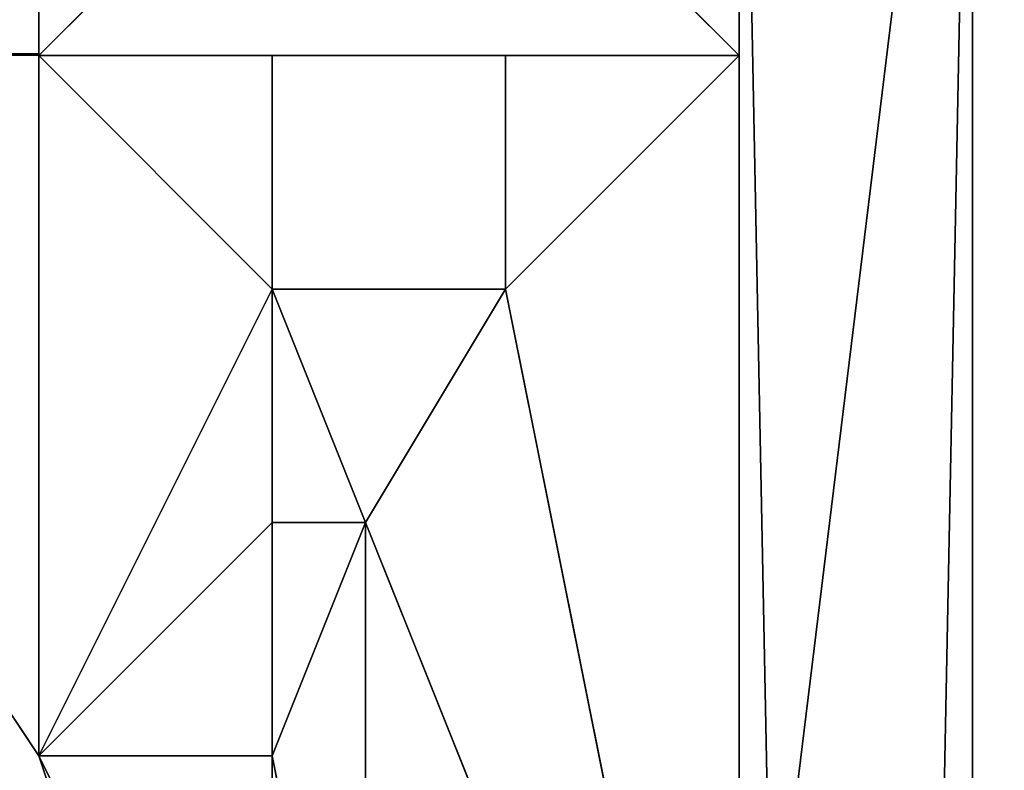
# Model space of a CAD drawing. Extents: x 226 to 378, y -30 to 313.
# Tile 424 of 656: x 258.55 to 263.91, y 218.7 to 222.78. Entities that reach past the tile are written whole.
import ezdxf

# ---------------------------------------------------------------- set-up
doc = ezdxf.new("R2010")
doc.units = 0
doc.header["$LTSCALE"] = 25.4
doc.layers.get('0').update_dxf_attribs({"color": 13, "linetype": 'CONTINUOUS'})
for name, color, linetype in [('_NCL1_12', 250, 'CONTINUOUS'), ('_NCL1_15', 250, 'CONTINUOUS'), ('_NCL1_16', 2, 'CONTINUOUS'), ('_NCL1_18', 250, 'CONTINUOUS'), ('_NCL1_62', 7, 'CONTINUOUS'), ('_NCL1_63', 3, 'CONTINUOUS')]:
    doc.layers.add(name, color=color, linetype=linetype)

# ---------------------------------------------------------------- blocks, each defined once
blk = doc.blocks.new('EWON_2005CD_4005CD_COSY141')
at = {"layer": '_NCL1_12', "color": 0}
for p, q in [((114.3, 86.36, 29.21), (114.3, 151.13, 29.21)), ((114.3, 151.13, 29.21), (114.3, 86.36, 38.1)), ((114.3, 151.13, 29.21), (114.3, 86.36, 38.1)), ((115.57, 151.13, 29.21), (114.3, 86.36, 29.21)), ((115.57, 151.13, 29.21), (114.3, 86.36, 29.21)), ((114.3, 86.36, 29.21), (114.3, 151.13, 29.21)), ((115.57, 86.36, 38.1), (114.3, 151.13, 38.1)), ((115.57, 86.36, 38.1), (114.3, 151.13, 38.1)), ((115.57, 86.36, 29.21), (115.57, 151.13, 38.1)), ((115.57, 151.13, 29.21), (115.57, 86.36, 29.21)), ((115.57, 86.36, 29.21), (115.57, 151.13, 38.1)), ((115.57, 86.36, 38.1), (115.57, 151.13, 38.1)), ((115.57, 151.13, 29.21), (115.57, 86.36, 29.21)), ((115.57, 86.36, 38.1), (115.57, 151.13, 38.1))]:
    blk.add_line(p, q, dxfattribs=at)
at = {"layer": '_NCL1_15', "color": 0}
for p, q in [((115.57, 90.17, 29.21), (115.57, 97.79, 29.21)), ((115.57, 97.79, 29.21), (115.57, 90.17, 38.1)), ((115.57, 97.79, 29.21), (115.57, 90.17, 38.1)), ((115.57, 97.79, 38.1), (115.57, 90.17, 38.1)), ((115.57, 90.17, 29.21), (115.57, 97.79, 29.21)), ((116.84, 91.44, 29.21), (115.57, 97.79, 29.21)), ((116.84, 91.44, 29.21), (115.57, 97.79, 29.21)), ((117.602, 92.71, 29.21), (115.57, 97.79, 29.21)), ((117.602, 92.71, 29.21), (115.57, 97.79, 29.21)), ((115.57, 97.79, 38.1), (115.57, 90.17, 38.1)), ((115.57, 97.79, 38.1), (116.84, 91.44, 38.1)), ((115.57, 97.79, 38.1), (116.84, 91.44, 38.1)), ((115.57, 97.79, 38.1), (117.602, 92.71, 38.1)), ((115.57, 97.79, 38.1), (117.602, 92.71, 38.1)), ((117.602, 96.52, 38.1), (117.602, 92.71, 29.21)), ((117.602, 96.52, 29.21), (117.602, 92.71, 29.21)), ((117.602, 96.52, 38.1), (117.602, 92.71, 29.21)), ((117.602, 96.52, 29.21), (117.602, 92.71, 29.21)), ((118.11, 92.71, 29.21), (118.11, 93.98, 29.21)), ((118.11, 93.98, 29.21), (118.11, 92.71, 38.1)), ((118.11, 93.98, 29.21), (118.11, 92.71, 38.1)), ((118.11, 93.98, 29.21), (118.11, 93.98, 38.1)), ((118.11, 93.98, 29.21), (118.11, 93.98, 38.1)), ((118.11, 93.98, 29.21), (119.38, 93.98, 29.21)), ((119.38, 93.98, 29.21), (118.11, 93.98, 38.1)), ((119.38, 93.98, 29.21), (118.11, 93.98, 38.1)), ((119.38, 93.98, 29.21), (118.11, 91.44, 29.21)), ((118.11, 93.98, 29.21), (119.38, 93.98, 29.21)), ((118.11, 92.71, 29.21), (118.11, 93.98, 29.21)), ((118.11, 92.71, 29.21), (119.38, 93.98, 29.21)), ((119.38, 93.98, 29.21), (118.11, 91.44, 29.21)), ((118.11, 92.71, 29.21), (119.38, 93.98, 29.21)), ((118.11, 91.44, 38.1), (119.38, 93.98, 38.1)), ((118.11, 91.44, 38.1), (119.38, 93.98, 38.1)), ((118.11, 92.71, 38.1), (119.38, 93.98, 38.1)), ((118.11, 92.71, 38.1), (119.38, 93.98, 38.1)), ((119.38, 93.98, 29.21), (119.38, 93.98, 38.1)), ((119.38, 93.98, 38.1), (119.38, 90.17, 29.21)), ((119.38, 93.98, 29.21), (119.38, 93.98, 38.1)), ((119.38, 93.98, 29.21), (119.38, 90.17, 29.21)), ((119.38, 93.98, 38.1), (119.38, 90.17, 29.21)), ((119.38, 93.98, 29.21), (119.38, 90.17, 29.21)), ((117.602, 92.71, 29.21), (116.84, 91.44, 29.21)), ((117.602, 92.71, 29.21), (116.84, 91.44, 29.21)), ((116.84, 91.44, 38.1), (117.602, 92.71, 38.1)), ((116.84, 91.44, 38.1), (117.602, 92.71, 38.1)), ((117.602, 92.71, 29.21), (117.602, 92.71, 38.1)), ((117.602, 92.71, 29.21), (117.602, 92.71, 38.1)), ((117.602, 92.71, 29.21), (118.11, 92.71, 29.21)), ((118.11, 92.71, 29.21), (117.602, 92.71, 38.1)), ((118.11, 92.71, 29.21), (117.602, 92.71, 38.1)), ((118.11, 91.44, 29.21), (117.602, 92.71, 29.21)), ((117.602, 92.71, 29.21), (118.11, 92.71, 29.21)), ((118.11, 91.44, 29.21), (117.602, 92.71, 29.21)), ((117.602, 92.71, 38.1), (118.11, 91.44, 38.1)), ((117.602, 92.71, 38.1), (118.11, 91.44, 38.1)), ((118.11, 92.71, 29.21), (118.11, 92.71, 38.1)), ((118.11, 92.71, 29.21), (118.11, 92.71, 38.1)), ((118.11, 92.71, 29.21), (118.11, 91.44, 29.21)), ((118.11, 92.71, 29.21), (118.11, 91.44, 29.21)), ((118.11, 91.44, 38.1), (118.11, 92.71, 38.1)), ((118.11, 91.44, 38.1), (118.11, 92.71, 38.1)), ((115.57, 90.17, 29.21), (116.84, 91.44, 29.21)), ((115.57, 90.17, 29.21), (116.84, 91.44, 29.21)), ((116.84, 91.44, 38.1), (115.57, 90.17, 38.1)), ((116.84, 91.44, 38.1), (115.57, 90.17, 38.1)), ((116.84, 91.44, 38.1), (118.11, 91.44, 38.1)), ((118.11, 91.44, 38.1), (116.84, 91.44, 29.21)), ((116.84, 91.44, 29.21), (116.84, 91.44, 38.1)), ((118.11, 91.44, 29.21), (116.84, 91.44, 29.21)), ((118.11, 91.44, 38.1), (116.84, 91.44, 29.21)), ((116.84, 90.17, 38.1), (116.84, 91.44, 38.1)), ((116.84, 91.44, 38.1), (116.84, 90.17, 29.21)), ((116.84, 91.44, 29.21), (116.84, 91.44, 38.1)), ((116.84, 91.44, 29.21), (116.84, 90.17, 29.21)), ((116.84, 91.44, 38.1), (116.84, 90.17, 29.21)), ((116.84, 91.44, 29.21), (116.84, 90.17, 29.21)), ((118.11, 91.44, 29.21), (116.84, 91.44, 29.21)), ((116.84, 90.17, 38.1), (116.84, 91.44, 38.1)), ((116.84, 91.44, 38.1), (118.11, 91.44, 38.1)), ((118.11, 90.17, 29.21), (118.11, 91.44, 29.21)), ((118.11, 91.44, 29.21), (118.11, 90.17, 38.1)), ((118.11, 91.44, 29.21), (118.11, 90.17, 38.1)), ((118.11, 91.44, 29.21), (118.11, 91.44, 38.1)), ((118.11, 91.44, 38.1), (118.11, 90.17, 38.1)), ((118.11, 91.44, 29.21), (118.11, 91.44, 38.1)), ((118.11, 90.17, 29.21), (118.11, 91.44, 29.21)), ((119.38, 90.17, 29.21), (118.11, 91.44, 29.21)), ((119.38, 90.17, 29.21), (118.11, 91.44, 29.21)), ((118.11, 91.44, 38.1), (118.11, 90.17, 38.1)), ((118.11, 91.44, 38.1), (119.38, 90.17, 38.1)), ((118.11, 91.44, 38.1), (119.38, 90.17, 38.1)), ((115.57, 90.17, 38.1), (116.84, 90.17, 38.1)), ((116.84, 90.17, 38.1), (115.57, 90.17, 29.21)), ((116.84, 90.17, 29.21), (115.57, 90.17, 29.21)), ((116.84, 90.17, 38.1), (115.57, 90.17, 29.21)), ((116.84, 90.17, 29.21), (115.57, 90.17, 29.21)), ((115.57, 90.17, 38.1), (116.84, 90.17, 38.1)), ((116.84, 90.17, 29.21), (116.84, 90.17, 38.1)), ((116.84, 90.17, 29.21), (116.84, 90.17, 38.1)), ((118.11, 90.17, 38.1), (119.38, 90.17, 38.1)), ((119.38, 90.17, 38.1), (118.11, 90.17, 29.21)), ((118.11, 90.17, 29.21), (118.11, 90.17, 38.1)), ((119.38, 90.17, 29.21), (118.11, 90.17, 29.21)), ((119.38, 90.17, 38.1), (118.11, 90.17, 29.21)), ((118.11, 90.17, 29.21), (118.11, 90.17, 38.1)), ((119.38, 90.17, 29.21), (118.11, 90.17, 29.21)), ((118.11, 90.17, 38.1), (119.38, 90.17, 38.1))]:
    blk.add_line(p, q, dxfattribs=at)
at = {"layer": '_NCL1_16', "color": 0}
for p, q in [((115.57, 90.17, 29.21), (115.57, 90.17, 38.1)), ((115.57, 90.17, 29.21), (115.57, 90.17, 38.1)), ((115.57, 86.36, 29.21), (115.57, 90.17, 29.21)), ((115.57, 90.17, 29.21), (115.57, 86.36, 38.1)), ((115.57, 90.17, 29.21), (115.57, 86.36, 38.1)), ((115.57, 90.17, 29.21), (115.57, 90.17, 38.1)), ((115.57, 90.17, 38.1), (115.57, 86.36, 38.1)), ((115.57, 90.17, 29.21), (115.57, 90.17, 38.1)), ((115.57, 90.17, 29.21), (119.38, 90.17, 29.21)), ((119.38, 90.17, 29.21), (115.57, 90.17, 38.1)), ((119.38, 90.17, 29.21), (115.57, 90.17, 38.1)), ((119.38, 90.17, 38.1), (115.57, 90.17, 38.1)), ((119.38, 90.17, 29.21), (115.57, 86.36, 29.21)), ((119.38, 90.17, 29.21), (115.57, 86.36, 29.21)), ((115.57, 90.17, 29.21), (119.38, 90.17, 29.21)), ((115.57, 86.36, 29.21), (115.57, 90.17, 29.21)), ((119.38, 90.17, 38.1), (115.57, 90.17, 38.1)), ((119.38, 86.36, 38.1), (115.57, 90.17, 38.1)), ((115.57, 90.17, 38.1), (115.57, 86.36, 38.1)), ((119.38, 86.36, 38.1), (115.57, 90.17, 38.1)), ((119.38, 90.17, 29.21), (119.38, 90.17, 38.1)), ((119.38, 90.17, 29.21), (119.38, 90.17, 38.1)), ((119.38, 90.17, 29.21), (119.38, 90.17, 38.1)), ((119.38, 86.36, 38.1), (119.38, 90.17, 38.1)), ((119.38, 90.17, 38.1), (119.38, 86.36, 29.21)), ((119.38, 90.17, 29.21), (119.38, 90.17, 38.1)), ((119.38, 90.17, 29.21), (119.38, 86.36, 29.21)), ((119.38, 90.17, 38.1), (119.38, 86.36, 29.21)), ((119.38, 90.17, 29.21), (119.38, 86.36, 29.21)), ((119.38, 86.36, 38.1), (119.38, 90.17, 38.1))]:
    blk.add_line(p, q, dxfattribs=at)
at = {"layer": '_NCL1_18', "color": 0}
for p, q in [((119.38, 93.98, 36.83), (118.11, 97.79, 36.83)), ((119.38, 93.98, 36.83), (118.11, 97.79, 36.83)), ((118.11, 97.79, 38.1), (119.38, 93.98, 38.1)), ((118.11, 97.79, 38.1), (119.38, 93.98, 38.1)), ((117.602, 92.71, 38.1), (117.602, 96.52, 38.1)), ((117.602, 92.71, 38.1), (117.602, 96.52, 38.1)), ((117.602, 92.71, 36.83), (117.602, 96.52, 36.83)), ((117.602, 96.52, 36.83), (117.602, 92.71, 38.1)), ((117.602, 96.52, 36.83), (117.602, 92.71, 38.1)), ((117.602, 92.71, 38.1), (117.602, 96.52, 38.1)), ((117.602, 96.52, 36.83), (118.11, 93.98, 36.83)), ((117.602, 92.71, 36.83), (117.602, 96.52, 36.83)), ((117.602, 96.52, 36.83), (118.11, 93.98, 36.83)), ((118.11, 93.98, 38.1), (117.602, 96.52, 38.1)), ((117.602, 92.71, 38.1), (117.602, 96.52, 38.1)), ((118.11, 93.98, 38.1), (117.602, 96.52, 38.1)), ((118.11, 93.98, 36.83), (118.11, 96.52, 36.83)), ((118.11, 96.52, 36.83), (119.38, 93.98, 36.83)), ((118.11, 93.98, 36.83), (118.11, 96.52, 36.83)), ((118.11, 96.52, 36.83), (119.38, 93.98, 36.83)), ((118.11, 96.52, 38.1), (118.11, 93.98, 38.1)), ((119.38, 93.98, 38.1), (118.11, 96.52, 38.1)), ((118.11, 96.52, 38.1), (118.11, 93.98, 38.1)), ((119.38, 93.98, 38.1), (118.11, 96.52, 38.1)), ((117.602, 92.71, 36.83), (118.11, 93.98, 36.83)), ((117.602, 92.71, 36.83), (118.11, 93.98, 36.83)), ((118.11, 93.98, 38.1), (117.602, 92.71, 38.1)), ((118.11, 93.98, 38.1), (117.602, 92.71, 38.1)), ((118.11, 93.98, 38.1), (118.11, 92.71, 38.1)), ((119.38, 93.98, 38.1), (118.11, 93.98, 38.1)), ((119.38, 93.98, 38.1), (118.11, 93.98, 38.1)), ((118.11, 93.98, 38.1), (118.11, 92.71, 38.1)), ((119.38, 93.98, 36.83), (118.11, 93.98, 36.83)), ((118.11, 93.98, 36.83), (119.38, 93.98, 38.1)), ((118.11, 93.98, 36.83), (119.38, 93.98, 38.1)), ((118.11, 93.98, 36.83), (118.11, 93.98, 38.1)), ((119.38, 93.98, 38.1), (118.11, 93.98, 38.1)), ((118.11, 93.98, 36.83), (118.11, 93.98, 38.1)), ((118.11, 93.98, 36.83), (118.11, 92.71, 36.83)), ((118.11, 92.71, 36.83), (118.11, 93.98, 38.1)), ((118.11, 92.71, 36.83), (118.11, 93.98, 38.1)), ((118.11, 93.98, 38.1), (118.11, 92.71, 38.1)), ((118.11, 93.98, 36.83), (118.11, 92.71, 36.83)), ((119.38, 93.98, 36.83), (118.11, 93.98, 36.83)), ((118.11, 93.98, 38.1), (118.11, 92.71, 38.1)), ((119.38, 93.98, 38.1), (118.11, 93.98, 38.1)), ((119.38, 90.17, 38.1), (119.38, 93.98, 38.1)), ((119.38, 90.17, 38.1), (119.38, 93.98, 38.1)), ((119.38, 90.1599, 36.83), (119.38, 93.98, 36.83)), ((119.38, 93.98, 36.83), (119.38, 90.17, 38.1)), ((119.38, 93.98, 36.83), (119.38, 90.17, 38.1)), ((119.38, 93.98, 36.83), (119.38, 93.98, 38.1)), ((119.38, 90.17, 38.1), (119.38, 93.98, 38.1)), ((119.38, 93.98, 36.83), (119.38, 93.98, 38.1)), ((119.38, 90.1599, 36.83), (119.38, 93.98, 36.83)), ((121.92, 90.1599, 36.83), (119.38, 93.98, 36.83)), ((121.92, 90.1599, 36.83), (119.38, 93.98, 36.83)), ((119.38, 90.17, 38.1), (119.38, 93.98, 38.1)), ((119.38, 93.98, 38.1), (121.92, 90.1599, 38.1)), ((119.38, 93.98, 38.1), (121.92, 90.1599, 38.1)), ((118.11, 92.71, 38.1), (117.602, 92.71, 38.1)), ((118.11, 92.71, 38.1), (117.602, 92.71, 38.1)), ((118.11, 92.71, 38.1), (117.602, 92.71, 38.1)), ((118.11, 92.71, 38.1), (117.602, 92.71, 36.83)), ((117.602, 92.71, 36.83), (117.602, 92.71, 38.1)), ((118.11, 92.71, 36.83), (117.602, 92.71, 36.83)), ((118.11, 92.71, 38.1), (117.602, 92.71, 36.83)), ((117.602, 92.71, 36.83), (117.602, 92.71, 38.1)), ((118.11, 92.71, 36.83), (117.602, 92.71, 36.83)), ((118.11, 92.71, 38.1), (117.602, 92.71, 38.1)), ((118.11, 92.71, 36.83), (118.11, 92.71, 38.1)), ((118.11, 92.71, 36.83), (118.11, 92.71, 38.1)), ((119.38, 90.1599, 36.83), (119.38, 90.17, 38.1)), ((119.38, 90.17, 38.1), (121.92, 90.1599, 38.1)), ((119.38, 90.1599, 36.83), (119.38, 90.17, 38.1)), ((119.38, 90.17, 38.1), (121.92, 90.1599, 38.1)), ((121.92, 90.1599, 36.83), (119.38, 90.1599, 36.83)), ((119.38, 90.1599, 36.83), (121.92, 90.1599, 38.1)), ((119.38, 90.1599, 36.83), (121.92, 90.1599, 38.1)), ((121.92, 90.1599, 36.83), (119.38, 90.1599, 36.83))]:
    blk.add_line(p, q, dxfattribs=at)
at = {"layer": '_NCL1_62', "color": 0}
for p, q in [((114.3, 151.13, 38.1), (114.3, 86.36, 38.1)), ((114.3, 151.13, 38.1), (114.3, 86.36, 38.1)), ((114.3, 86.36, 27.94), (114.3, 151.13, 27.94)), ((114.3, 151.13, 38.1), (114.3, 86.36, 38.1)), ((114.3, 151.13, 38.1), (114.3, 86.36, 27.94)), ((114.3, 151.13, 38.1), (114.3, 86.36, 27.94)), ((114.3, 86.36, 27.94), (114.3, 151.13, 27.94)), ((114.3, 151.13, 38.1), (114.3, 86.36, 38.1)), ((114.3, 86.36, 38.1), (121.92, 148.59, 38.1)), ((114.3, 86.36, 38.1), (121.92, 148.59, 38.1))]:
    blk.add_line(p, q, dxfattribs=at)
at = {"layer": '_NCL1_12', "color": 250}
mesh = blk.add_polyface(dxfattribs=at)
corners = [(114.3, 151.13, 29.21), (114.3, 86.36, 38.1), (114.3, 86.36, 29.21)]
mesh.append_faces([[corners[k] for k in face] for face in [(0, 1, 2)]], dxfattribs={"color": 250})
mesh = blk.add_polyface(dxfattribs=at)
corners = [(114.3, 151.13, 38.1), (114.3, 86.36, 38.1), (114.3, 151.13, 29.21)]
mesh.append_faces([[corners[k] for k in face] for face in [(0, 1, 2)]], dxfattribs={"color": 250})
mesh = blk.add_polyface(dxfattribs=at)
corners = [(115.57, 151.13, 29.21), (114.3, 86.36, 29.21), (115.57, 86.36, 29.21)]
mesh.append_faces([[corners[k] for k in face] for face in [(0, 1, 2)]], dxfattribs={"color": 250})
mesh = blk.add_polyface(dxfattribs=at)
corners = [(115.57, 151.13, 29.21), (114.3, 151.13, 29.21), (114.3, 86.36, 29.21)]
mesh.append_faces([[corners[k] for k in face] for face in [(0, 1, 2)]], dxfattribs={"color": 250})
mesh = blk.add_polyface(dxfattribs=at)
corners = [(115.57, 86.36, 38.1), (114.3, 151.13, 38.1), (115.57, 151.13, 38.1)]
mesh.append_faces([[corners[k] for k in face] for face in [(0, 1, 2)]], dxfattribs={"color": 250})
mesh = blk.add_polyface(dxfattribs=at)
corners = [(115.57, 86.36, 38.1), (114.3, 86.36, 38.1), (114.3, 151.13, 38.1)]
mesh.append_faces([[corners[k] for k in face] for face in [(0, 1, 2)]], dxfattribs={"color": 250})
mesh = blk.add_polyface(dxfattribs=at)
corners = [(115.57, 151.13, 29.21), (115.57, 86.36, 29.21), (115.57, 151.13, 38.1)]
mesh.append_faces([[corners[k] for k in face] for face in [(0, 1, 2)]], dxfattribs={"color": 250})
mesh = blk.add_polyface(dxfattribs=at)
corners = [(115.57, 151.13, 38.1), (115.57, 86.36, 29.21), (115.57, 86.36, 38.1)]
mesh.append_faces([[corners[k] for k in face] for face in [(0, 1, 2)]], dxfattribs={"color": 250})
at = {"layer": '_NCL1_15', "color": 250}
mesh = blk.add_polyface(dxfattribs=at)
corners = [(115.57, 97.79, 29.21), (115.57, 90.17, 38.1), (115.57, 90.17, 29.21)]
mesh.append_faces([[corners[k] for k in face] for face in [(0, 1, 2)]], dxfattribs={"color": 250})
mesh = blk.add_polyface(dxfattribs=at)
corners = [(115.57, 97.79, 38.1), (115.57, 90.17, 38.1), (115.57, 97.79, 29.21)]
mesh.append_faces([[corners[k] for k in face] for face in [(0, 1, 2)]], dxfattribs={"color": 250})
mesh = blk.add_polyface(dxfattribs=at)
corners = [(116.84, 91.44, 29.21), (115.57, 97.79, 29.21), (115.57, 90.17, 29.21)]
mesh.append_faces([[corners[k] for k in face] for face in [(0, 1, 2)]], dxfattribs={"color": 250})
mesh = blk.add_polyface(dxfattribs=at)
corners = [(117.602, 92.71, 29.21), (115.57, 97.79, 29.21), (116.84, 91.44, 29.21)]
mesh.append_faces([[corners[k] for k in face] for face in [(0, 1, 2)]], dxfattribs={"color": 250})
mesh = blk.add_polyface(dxfattribs=at)
corners = [(117.602, 96.52, 29.21), (115.57, 97.79, 29.21), (117.602, 92.71, 29.21)]
mesh.append_faces([[corners[k] for k in face] for face in [(0, 1, 2)]], dxfattribs={"color": 250})
mesh = blk.add_polyface(dxfattribs=at)
corners = [(116.84, 91.44, 38.1), (115.57, 90.17, 38.1), (115.57, 97.79, 38.1)]
mesh.append_faces([[corners[k] for k in face] for face in [(0, 1, 2)]], dxfattribs={"color": 250})
mesh = blk.add_polyface(dxfattribs=at)
corners = [(117.602, 92.71, 38.1), (116.84, 91.44, 38.1), (115.57, 97.79, 38.1)]
mesh.append_faces([[corners[k] for k in face] for face in [(0, 1, 2)]], dxfattribs={"color": 250})
mesh = blk.add_polyface(dxfattribs=at)
corners = [(117.602, 92.71, 38.1), (115.57, 97.79, 38.1), (117.602, 96.52, 38.1)]
mesh.append_faces([[corners[k] for k in face] for face in [(0, 1, 2)]], dxfattribs={"color": 250})
mesh = blk.add_polyface(dxfattribs=at)
corners = [(117.602, 96.52, 38.1), (117.602, 92.71, 29.21), (117.602, 92.71, 38.1)]
mesh.append_faces([[corners[k] for k in face] for face in [(0, 1, 2)]], dxfattribs={"color": 250})
mesh = blk.add_polyface(dxfattribs=at)
corners = [(117.602, 96.52, 29.21), (117.602, 92.71, 29.21), (117.602, 96.52, 38.1)]
mesh.append_faces([[corners[k] for k in face] for face in [(0, 1, 2)]], dxfattribs={"color": 250})
mesh = blk.add_polyface(dxfattribs=at)
corners = [(118.11, 93.98, 29.21), (118.11, 92.71, 38.1), (118.11, 92.71, 29.21)]
mesh.append_faces([[corners[k] for k in face] for face in [(0, 1, 2)]], dxfattribs={"color": 250})
mesh = blk.add_polyface(dxfattribs=at)
corners = [(118.11, 93.98, 38.1), (118.11, 92.71, 38.1), (118.11, 93.98, 29.21)]
mesh.append_faces([[corners[k] for k in face] for face in [(0, 1, 2)]], dxfattribs={"color": 250})
mesh = blk.add_polyface(dxfattribs=at)
corners = [(118.11, 93.98, 38.1), (118.11, 93.98, 29.21), (119.38, 93.98, 29.21)]
mesh.append_faces([[corners[k] for k in face] for face in [(0, 1, 2)]], dxfattribs={"color": 250})
mesh = blk.add_polyface(dxfattribs=at)
corners = [(118.11, 93.98, 38.1), (119.38, 93.98, 29.21), (119.38, 93.98, 38.1)]
mesh.append_faces([[corners[k] for k in face] for face in [(0, 1, 2)]], dxfattribs={"color": 250})
mesh = blk.add_polyface(dxfattribs=at)
corners = [(119.38, 93.98, 29.21), (118.11, 91.44, 29.21), (119.38, 90.17, 29.21)]
mesh.append_faces([[corners[k] for k in face] for face in [(0, 1, 2)]], dxfattribs={"color": 250})
mesh = blk.add_polyface(dxfattribs=at)
corners = [(119.38, 93.98, 29.21), (118.11, 93.98, 29.21), (118.11, 92.71, 29.21)]
mesh.append_faces([[corners[k] for k in face] for face in [(0, 1, 2)]], dxfattribs={"color": 250})
mesh = blk.add_polyface(dxfattribs=at)
corners = [(119.38, 93.98, 29.21), (118.11, 92.71, 29.21), (118.11, 91.44, 29.21)]
mesh.append_faces([[corners[k] for k in face] for face in [(0, 1, 2)]], dxfattribs={"color": 250})
mesh = blk.add_polyface(dxfattribs=at)
corners = [(119.38, 90.17, 38.1), (118.11, 91.44, 38.1), (119.38, 93.98, 38.1)]
mesh.append_faces([[corners[k] for k in face] for face in [(0, 1, 2)]], dxfattribs={"color": 250})
mesh = blk.add_polyface(dxfattribs=at)
corners = [(119.38, 93.98, 38.1), (118.11, 91.44, 38.1), (118.11, 92.71, 38.1)]
mesh.append_faces([[corners[k] for k in face] for face in [(0, 1, 2)]], dxfattribs={"color": 250})
mesh = blk.add_polyface(dxfattribs=at)
corners = [(119.38, 93.98, 38.1), (118.11, 92.71, 38.1), (118.11, 93.98, 38.1)]
mesh.append_faces([[corners[k] for k in face] for face in [(0, 1, 2)]], dxfattribs={"color": 250})
mesh = blk.add_polyface(dxfattribs=at)
corners = [(119.38, 93.98, 38.1), (119.38, 90.17, 29.21), (119.38, 90.17, 38.1)]
mesh.append_faces([[corners[k] for k in face] for face in [(0, 1, 2)]], dxfattribs={"color": 250})
mesh = blk.add_polyface(dxfattribs=at)
corners = [(119.38, 93.98, 29.21), (119.38, 90.17, 29.21), (119.38, 93.98, 38.1)]
mesh.append_faces([[corners[k] for k in face] for face in [(0, 1, 2)]], dxfattribs={"color": 250})
mesh = blk.add_polyface(dxfattribs=at)
corners = [(118.11, 91.44, 29.21), (117.602, 92.71, 29.21), (116.84, 91.44, 29.21)]
mesh.append_faces([[corners[k] for k in face] for face in [(0, 1, 2)]], dxfattribs={"color": 250})
mesh = blk.add_polyface(dxfattribs=at)
corners = [(118.11, 91.44, 38.1), (116.84, 91.44, 38.1), (117.602, 92.71, 38.1)]
mesh.append_faces([[corners[k] for k in face] for face in [(0, 1, 2)]], dxfattribs={"color": 250})
mesh = blk.add_polyface(dxfattribs=at)
corners = [(117.602, 92.71, 38.1), (117.602, 92.71, 29.21), (118.11, 92.71, 29.21)]
mesh.append_faces([[corners[k] for k in face] for face in [(0, 1, 2)]], dxfattribs={"color": 250})
mesh = blk.add_polyface(dxfattribs=at)
corners = [(117.602, 92.71, 38.1), (118.11, 92.71, 29.21), (118.11, 92.71, 38.1)]
mesh.append_faces([[corners[k] for k in face] for face in [(0, 1, 2)]], dxfattribs={"color": 250})
mesh = blk.add_polyface(dxfattribs=at)
corners = [(118.11, 92.71, 29.21), (117.602, 92.71, 29.21), (118.11, 91.44, 29.21)]
mesh.append_faces([[corners[k] for k in face] for face in [(0, 1, 2)]], dxfattribs={"color": 250})
mesh = blk.add_polyface(dxfattribs=at)
corners = [(118.11, 91.44, 38.1), (117.602, 92.71, 38.1), (118.11, 92.71, 38.1)]
mesh.append_faces([[corners[k] for k in face] for face in [(0, 1, 2)]], dxfattribs={"color": 250})
mesh = blk.add_polyface(dxfattribs=at)
corners = [(116.84, 91.44, 29.21), (115.57, 90.17, 29.21), (116.84, 90.17, 29.21)]
mesh.append_faces([[corners[k] for k in face] for face in [(0, 1, 2)]], dxfattribs={"color": 250})
mesh = blk.add_polyface(dxfattribs=at)
corners = [(116.84, 90.17, 38.1), (115.57, 90.17, 38.1), (116.84, 91.44, 38.1)]
mesh.append_faces([[corners[k] for k in face] for face in [(0, 1, 2)]], dxfattribs={"color": 250})
mesh = blk.add_polyface(dxfattribs=at)
corners = [(118.11, 91.44, 38.1), (116.84, 91.44, 29.21), (116.84, 91.44, 38.1)]
mesh.append_faces([[corners[k] for k in face] for face in [(0, 1, 2)]], dxfattribs={"color": 250})
mesh = blk.add_polyface(dxfattribs=at)
corners = [(118.11, 91.44, 38.1), (118.11, 91.44, 29.21), (116.84, 91.44, 29.21)]
mesh.append_faces([[corners[k] for k in face] for face in [(0, 1, 2)]], dxfattribs={"color": 250})
mesh = blk.add_polyface(dxfattribs=at)
corners = [(116.84, 91.44, 38.1), (116.84, 90.17, 29.21), (116.84, 90.17, 38.1)]
mesh.append_faces([[corners[k] for k in face] for face in [(0, 1, 2)]], dxfattribs={"color": 250})
mesh = blk.add_polyface(dxfattribs=at)
corners = [(116.84, 91.44, 29.21), (116.84, 90.17, 29.21), (116.84, 91.44, 38.1)]
mesh.append_faces([[corners[k] for k in face] for face in [(0, 1, 2)]], dxfattribs={"color": 250})
mesh = blk.add_polyface(dxfattribs=at)
corners = [(118.11, 91.44, 29.21), (118.11, 90.17, 38.1), (118.11, 90.17, 29.21)]
mesh.append_faces([[corners[k] for k in face] for face in [(0, 1, 2)]], dxfattribs={"color": 250})
mesh = blk.add_polyface(dxfattribs=at)
corners = [(118.11, 91.44, 38.1), (118.11, 90.17, 38.1), (118.11, 91.44, 29.21)]
mesh.append_faces([[corners[k] for k in face] for face in [(0, 1, 2)]], dxfattribs={"color": 250})
mesh = blk.add_polyface(dxfattribs=at)
corners = [(119.38, 90.17, 29.21), (118.11, 91.44, 29.21), (118.11, 90.17, 29.21)]
mesh.append_faces([[corners[k] for k in face] for face in [(0, 1, 2)]], dxfattribs={"color": 250})
mesh = blk.add_polyface(dxfattribs=at)
corners = [(119.38, 90.17, 38.1), (118.11, 90.17, 38.1), (118.11, 91.44, 38.1)]
mesh.append_faces([[corners[k] for k in face] for face in [(0, 1, 2)]], dxfattribs={"color": 250})
mesh = blk.add_polyface(dxfattribs=at)
corners = [(116.84, 90.17, 38.1), (115.57, 90.17, 29.21), (115.57, 90.17, 38.1)]
mesh.append_faces([[corners[k] for k in face] for face in [(0, 1, 2)]], dxfattribs={"color": 250})
mesh = blk.add_polyface(dxfattribs=at)
corners = [(116.84, 90.17, 38.1), (116.84, 90.17, 29.21), (115.57, 90.17, 29.21)]
mesh.append_faces([[corners[k] for k in face] for face in [(0, 1, 2)]], dxfattribs={"color": 250})
mesh = blk.add_polyface(dxfattribs=at)
corners = [(119.38, 90.17, 38.1), (118.11, 90.17, 29.21), (118.11, 90.17, 38.1)]
mesh.append_faces([[corners[k] for k in face] for face in [(0, 1, 2)]], dxfattribs={"color": 250})
mesh = blk.add_polyface(dxfattribs=at)
corners = [(119.38, 90.17, 38.1), (119.38, 90.17, 29.21), (118.11, 90.17, 29.21)]
mesh.append_faces([[corners[k] for k in face] for face in [(0, 1, 2)]], dxfattribs={"color": 250})
at = {"layer": '_NCL1_16', "color": 2}
mesh = blk.add_polyface(dxfattribs=at)
corners = [(115.57, 90.17, 29.21), (115.57, 86.36, 38.1), (115.57, 86.36, 29.21)]
mesh.append_faces([[corners[k] for k in face] for face in [(0, 1, 2)]], dxfattribs={"color": 2})
mesh = blk.add_polyface(dxfattribs=at)
corners = [(115.57, 90.17, 38.1), (115.57, 86.36, 38.1), (115.57, 90.17, 29.21)]
mesh.append_faces([[corners[k] for k in face] for face in [(0, 1, 2)]], dxfattribs={"color": 2})
mesh = blk.add_polyface(dxfattribs=at)
corners = [(115.57, 90.17, 38.1), (115.57, 90.17, 29.21), (119.38, 90.17, 29.21)]
mesh.append_faces([[corners[k] for k in face] for face in [(0, 1, 2)]], dxfattribs={"color": 2})
mesh = blk.add_polyface(dxfattribs=at)
corners = [(115.57, 90.17, 38.1), (119.38, 90.17, 29.21), (119.38, 90.17, 38.1)]
mesh.append_faces([[corners[k] for k in face] for face in [(0, 1, 2)]], dxfattribs={"color": 2})
mesh = blk.add_polyface(dxfattribs=at)
corners = [(119.38, 90.17, 29.21), (115.57, 86.36, 29.21), (119.38, 86.36, 29.21)]
mesh.append_faces([[corners[k] for k in face] for face in [(0, 1, 2)]], dxfattribs={"color": 2})
mesh = blk.add_polyface(dxfattribs=at)
corners = [(119.38, 90.17, 29.21), (115.57, 90.17, 29.21), (115.57, 86.36, 29.21)]
mesh.append_faces([[corners[k] for k in face] for face in [(0, 1, 2)]], dxfattribs={"color": 2})
mesh = blk.add_polyface(dxfattribs=at)
corners = [(119.38, 86.36, 38.1), (115.57, 90.17, 38.1), (119.38, 90.17, 38.1)]
mesh.append_faces([[corners[k] for k in face] for face in [(0, 1, 2)]], dxfattribs={"color": 2})
mesh = blk.add_polyface(dxfattribs=at)
corners = [(119.38, 86.36, 38.1), (115.57, 86.36, 38.1), (115.57, 90.17, 38.1)]
mesh.append_faces([[corners[k] for k in face] for face in [(0, 1, 2)]], dxfattribs={"color": 2})
mesh = blk.add_polyface(dxfattribs=at)
corners = [(119.38, 90.17, 38.1), (119.38, 86.36, 29.21), (119.38, 86.36, 38.1)]
mesh.append_faces([[corners[k] for k in face] for face in [(0, 1, 2)]], dxfattribs={"color": 2})
mesh = blk.add_polyface(dxfattribs=at)
corners = [(119.38, 90.17, 29.21), (119.38, 86.36, 29.21), (119.38, 90.17, 38.1)]
mesh.append_faces([[corners[k] for k in face] for face in [(0, 1, 2)]], dxfattribs={"color": 2})
at = {"layer": '_NCL1_18', "color": 250}
mesh = blk.add_polyface(dxfattribs=at)
corners = [(121.92, 90.1599, 36.83), (121.412, 147.32, 36.83), (118.11, 97.79, 36.83)]
mesh.append_faces([[corners[k] for k in face] for face in [(0, 1, 2)]], dxfattribs={"color": 250})
mesh = blk.add_polyface(dxfattribs=at)
corners = [(121.92, 90.1599, 38.1), (118.11, 97.79, 38.1), (121.412, 147.32, 38.1)]
mesh.append_faces([[corners[k] for k in face] for face in [(0, 1, 2)]], dxfattribs={"color": 250})
mesh = blk.add_polyface(dxfattribs=at)
corners = [(119.38, 93.98, 36.83), (118.11, 97.79, 36.83), (118.11, 96.52, 36.83)]
mesh.append_faces([[corners[k] for k in face] for face in [(0, 1, 2)]], dxfattribs={"color": 250})
mesh = blk.add_polyface(dxfattribs=at)
corners = [(121.92, 90.1599, 36.83), (118.11, 97.79, 36.83), (119.38, 93.98, 36.83)]
mesh.append_faces([[corners[k] for k in face] for face in [(0, 1, 2)]], dxfattribs={"color": 250})
mesh = blk.add_polyface(dxfattribs=at)
corners = [(119.38, 93.98, 38.1), (118.11, 96.52, 38.1), (118.11, 97.79, 38.1)]
mesh.append_faces([[corners[k] for k in face] for face in [(0, 1, 2)]], dxfattribs={"color": 250})
mesh = blk.add_polyface(dxfattribs=at)
corners = [(121.92, 90.1599, 38.1), (119.38, 93.98, 38.1), (118.11, 97.79, 38.1)]
mesh.append_faces([[corners[k] for k in face] for face in [(0, 1, 2)]], dxfattribs={"color": 250})
mesh = blk.add_polyface(dxfattribs=at)
corners = [(117.602, 96.52, 36.83), (117.602, 92.71, 38.1), (117.602, 92.71, 36.83)]
mesh.append_faces([[corners[k] for k in face] for face in [(0, 1, 2)]], dxfattribs={"color": 250})
mesh = blk.add_polyface(dxfattribs=at)
corners = [(117.602, 96.52, 38.1), (117.602, 92.71, 38.1), (117.602, 96.52, 36.83)]
mesh.append_faces([[corners[k] for k in face] for face in [(0, 1, 2)]], dxfattribs={"color": 250})
mesh = blk.add_polyface(dxfattribs=at)
corners = [(118.11, 96.52, 36.83), (117.602, 96.52, 36.83), (118.11, 93.98, 36.83)]
mesh.append_faces([[corners[k] for k in face] for face in [(0, 1, 2)]], dxfattribs={"color": 250})
mesh = blk.add_polyface(dxfattribs=at)
corners = [(118.11, 93.98, 36.83), (117.602, 96.52, 36.83), (117.602, 92.71, 36.83)]
mesh.append_faces([[corners[k] for k in face] for face in [(0, 1, 2)]], dxfattribs={"color": 250})
mesh = blk.add_polyface(dxfattribs=at)
corners = [(118.11, 93.98, 38.1), (117.602, 96.52, 38.1), (118.11, 96.52, 38.1)]
mesh.append_faces([[corners[k] for k in face] for face in [(0, 1, 2)]], dxfattribs={"color": 250})
mesh = blk.add_polyface(dxfattribs=at)
corners = [(118.11, 93.98, 38.1), (117.602, 92.71, 38.1), (117.602, 96.52, 38.1)]
mesh.append_faces([[corners[k] for k in face] for face in [(0, 1, 2)]], dxfattribs={"color": 250})
mesh = blk.add_polyface(dxfattribs=at)
corners = [(119.38, 93.98, 36.83), (118.11, 96.52, 36.83), (118.11, 93.98, 36.83)]
mesh.append_faces([[corners[k] for k in face] for face in [(0, 1, 2)]], dxfattribs={"color": 250})
mesh = blk.add_polyface(dxfattribs=at)
corners = [(119.38, 93.98, 38.1), (118.11, 93.98, 38.1), (118.11, 96.52, 38.1)]
mesh.append_faces([[corners[k] for k in face] for face in [(0, 1, 2)]], dxfattribs={"color": 250})
mesh = blk.add_polyface(dxfattribs=at)
corners = [(118.11, 93.98, 36.83), (117.602, 92.71, 36.83), (118.11, 92.71, 36.83)]
mesh.append_faces([[corners[k] for k in face] for face in [(0, 1, 2)]], dxfattribs={"color": 250})
mesh = blk.add_polyface(dxfattribs=at)
corners = [(118.11, 92.71, 38.1), (117.602, 92.71, 38.1), (118.11, 93.98, 38.1)]
mesh.append_faces([[corners[k] for k in face] for face in [(0, 1, 2)]], dxfattribs={"color": 250})
mesh = blk.add_polyface(dxfattribs=at)
corners = [(119.38, 93.98, 38.1), (119.38, 93.98, 36.83), (118.11, 93.98, 36.83)]
mesh.append_faces([[corners[k] for k in face] for face in [(0, 1, 2)]], dxfattribs={"color": 250})
mesh = blk.add_polyface(dxfattribs=at)
corners = [(119.38, 93.98, 38.1), (118.11, 93.98, 36.83), (118.11, 93.98, 38.1)]
mesh.append_faces([[corners[k] for k in face] for face in [(0, 1, 2)]], dxfattribs={"color": 250})
mesh = blk.add_polyface(dxfattribs=at)
corners = [(118.11, 93.98, 36.83), (118.11, 92.71, 36.83), (118.11, 93.98, 38.1)]
mesh.append_faces([[corners[k] for k in face] for face in [(0, 1, 2)]], dxfattribs={"color": 250})
mesh = blk.add_polyface(dxfattribs=at)
corners = [(118.11, 93.98, 38.1), (118.11, 92.71, 36.83), (118.11, 92.71, 38.1)]
mesh.append_faces([[corners[k] for k in face] for face in [(0, 1, 2)]], dxfattribs={"color": 250})
mesh = blk.add_polyface(dxfattribs=at)
corners = [(119.38, 93.98, 36.83), (119.38, 90.17, 38.1), (119.38, 90.1599, 36.83)]
mesh.append_faces([[corners[k] for k in face] for face in [(0, 1, 2)]], dxfattribs={"color": 250})
mesh = blk.add_polyface(dxfattribs=at)
corners = [(119.38, 93.98, 38.1), (119.38, 90.17, 38.1), (119.38, 93.98, 36.83)]
mesh.append_faces([[corners[k] for k in face] for face in [(0, 1, 2)]], dxfattribs={"color": 250})
mesh = blk.add_polyface(dxfattribs=at)
corners = [(121.92, 90.1599, 36.83), (119.38, 93.98, 36.83), (119.38, 90.1599, 36.83)]
mesh.append_faces([[corners[k] for k in face] for face in [(0, 1, 2)]], dxfattribs={"color": 250})
mesh = blk.add_polyface(dxfattribs=at)
corners = [(121.92, 90.1599, 38.1), (119.38, 90.17, 38.1), (119.38, 93.98, 38.1)]
mesh.append_faces([[corners[k] for k in face] for face in [(0, 1, 2)]], dxfattribs={"color": 250})
mesh = blk.add_polyface(dxfattribs=at)
corners = [(118.11, 92.71, 38.1), (117.602, 92.71, 36.83), (117.602, 92.71, 38.1)]
mesh.append_faces([[corners[k] for k in face] for face in [(0, 1, 2)]], dxfattribs={"color": 250})
mesh = blk.add_polyface(dxfattribs=at)
corners = [(118.11, 92.71, 38.1), (118.11, 92.71, 36.83), (117.602, 92.71, 36.83)]
mesh.append_faces([[corners[k] for k in face] for face in [(0, 1, 2)]], dxfattribs={"color": 250})
mesh = blk.add_polyface(dxfattribs=at)
corners = [(121.92, 90.1599, 38.1), (119.38, 90.1599, 36.83), (119.38, 90.17, 38.1)]
mesh.append_faces([[corners[k] for k in face] for face in [(0, 1, 2)]], dxfattribs={"color": 250})
mesh = blk.add_polyface(dxfattribs=at)
corners = [(121.92, 90.1599, 38.1), (121.92, 90.1599, 36.83), (119.38, 90.1599, 36.83)]
mesh.append_faces([[corners[k] for k in face] for face in [(0, 1, 2)]], dxfattribs={"color": 250})
at = {"layer": '_NCL1_62', "color": 7}
mesh = blk.add_polyface(dxfattribs=at)
corners = [(114.3, 151.13, 27.94), (45.72, 121.92, 27.94), (114.3, 86.36, 27.94)]
mesh.append_faces([[corners[k] for k in face] for face in [(0, 1, 2)]], dxfattribs={"color": 7})
mesh = blk.add_polyface(dxfattribs=at)
corners = [(114.3, 151.13, 38.1), (114.3, 86.36, 27.94), (114.3, 86.36, 38.1)]
mesh.append_faces([[corners[k] for k in face] for face in [(0, 1, 2)]], dxfattribs={"color": 7})
mesh = blk.add_polyface(dxfattribs=at)
corners = [(114.3, 151.13, 27.94), (114.3, 86.36, 27.94), (114.3, 151.13, 38.1)]
mesh.append_faces([[corners[k] for k in face] for face in [(0, 1, 2)]], dxfattribs={"color": 7})
mesh = blk.add_polyface(dxfattribs=at)
corners = [(121.92, 148.59, 38.1), (114.3, 151.13, 38.1), (114.3, 86.36, 38.1)]
mesh.append_faces([[corners[k] for k in face] for face in [(0, 1, 2)]], dxfattribs={"color": 7})
mesh = blk.add_polyface(dxfattribs=at)
corners = [(121.92, 148.59, 38.1), (114.3, 86.36, 38.1), (121.92, 88.9, 38.1)]
mesh.append_faces([[corners[k] for k in face] for face in [(0, 1, 2)]], dxfattribs={"color": 7})
mesh = blk.add_polyface(dxfattribs=at)
corners = [(114.3, 86.36, 27.94), (45.72, 121.92, 27.94), (45.72, 114.3, 27.94)]
mesh.append_faces([[corners[k] for k in face] for face in [(0, 1, 2)]], dxfattribs={"color": 7})
mesh = blk.add_polyface(dxfattribs=at)
corners = [(114.3, 86.36, 27.94), (45.72, 114.3, 27.94), (45.72, 109.22, 27.94)]
mesh.append_faces([[corners[k] for k in face] for face in [(0, 1, 2)]], dxfattribs={"color": 7})
mesh = blk.add_polyface(dxfattribs=at)
corners = [(114.3, 86.36, 27.94), (45.72, 109.22, 27.94), (45.72, 101.6, 27.94)]
mesh.append_faces([[corners[k] for k in face] for face in [(0, 1, 2)]], dxfattribs={"color": 7})
mesh = blk.add_polyface(dxfattribs=at)
corners = [(114.3, 86.36, 27.94), (45.72, 101.6, 27.94), (45.72, 96.52, 27.94)]
mesh.append_faces([[corners[k] for k in face] for face in [(0, 1, 2)]], dxfattribs={"color": 7})
mesh = blk.add_polyface(dxfattribs=at)
corners = [(114.3, 86.36, 27.94), (45.72, 96.52, 27.94), (45.72, 88.9, 27.94)]
mesh.append_faces([[corners[k] for k in face] for face in [(0, 1, 2)]], dxfattribs={"color": 7})
at = {"layer": '_NCL1_63', "color": 3}
mesh = blk.add_polyface(dxfattribs=at)
corners = [(120.2508, 66.04, 295.91), (106.68, 116.5225, 295.91), (120.2508, 172.72, 295.91)]
mesh.append_faces([[corners[k] for k in face] for face in [(0, 1, 2)]], dxfattribs={"color": 3})
mesh = blk.add_polyface(dxfattribs=at)
corners = [(120.2508, 66.04, 295.91), (106.68, 98.7425, 295.91), (106.68, 116.5225, 295.91)]
mesh.append_faces([[corners[k] for k in face] for face in [(0, 1, 2)]], dxfattribs={"color": 3})
mesh = blk.add_polyface(dxfattribs=at)
corners = [(120.2508, 66.04, 295.91), (106.68, 89.408, 295.91), (106.68, 98.7425, 295.91)]
mesh.append_faces([[corners[k] for k in face] for face in [(0, 1, 2)]], dxfattribs={"color": 3})

msp = doc.modelspace()

# ---------------------------------------------------------------- block references
at = {"color": 0, "rotation": 179.9999999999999}
msp.add_blockref('EWON_2005CD_4005CD_COSY141', (378.0374, 312.7553), dxfattribs=at)

doc.saveas('drawing.dxf')
